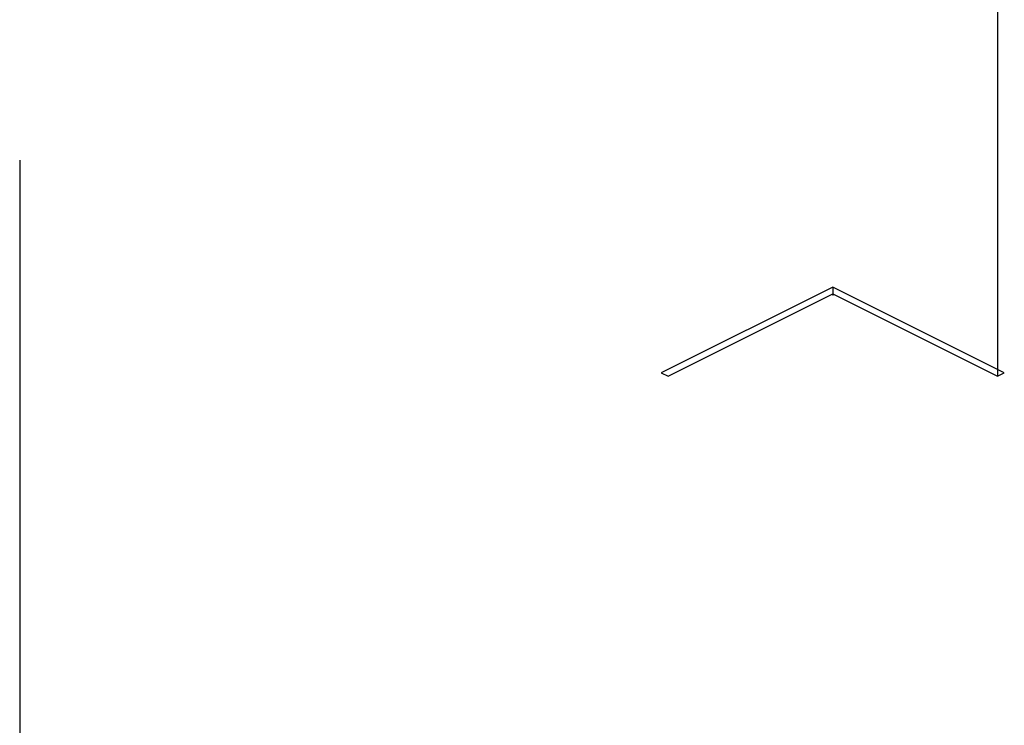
# Paper-space layout '005_EXP_CORICANT_PE_DRAWING_3_1' of a CAD drawing. Header units: millimetres. Extents: x 6 to 413, y 7 to 290.
# Tile 312 of 362: x 212.14 to 215.8, y 245.7 to 248.31. Entities that reach past the tile are written whole.
import ezdxf

# ---------------------------------------------------------------- set-up
doc = ezdxf.new("R2010")
doc.units = ezdxf.units.MM
doc.header["$LTSCALE"] = 23.1
doc.linetypes.add('DASHED', pattern=[0.2, 0.1, -0.1])
doc.layers.get('0').update_dxf_attribs({"linetype": 'CONTINUOUS'})
doc.layers.add('000_OFFSET-LINES', color=7, linetype='CONTINUOUS')
doc.layers.add('COVER_CORIENT_BL79', color=7, linetype='CONTINUOUS')

# ---------------------------------------------------------------- blocks, each defined once
blk = doc.blocks.new('COVER_CORIENT_BL79', base_point=(229.2874, 247.6792))
at = {"layer": 'COVER_CORIENT_BL79', "color": 3, "linetype": 'Continuous'}
for p, q in [((215.1595, 247.3202), (214.5231, 247.002)), ((215.7958, 247.002), (215.1595, 247.3202)), ((214.5485, 246.9893), (215.1595, 247.2948)), ((215.1595, 247.2948), (215.7704, 246.9893)), ((214.5231, 247.002), (214.5485, 246.9893)), ((215.7704, 246.9893), (215.7958, 247.002))]:
    blk.add_line(p, q, dxfattribs=at)
at = {"layer": 'COVER_CORIENT_BL79', "color": 7, "linetype": 'Continuous'}
blk.add_line((215.1595, 247.3202), (215.1595, 247.2891), dxfattribs=at)

psp = doc.layouts.new('005_EXP_CORICANT_PE_DRAWING_3_1')

# ---------------------------------------------------------------- linework, layer by layer
at = {"color": 4, "linetype": 'DASHED'}
psp.add_line((215.7704, 253.285), (215.7704, 246.9893), dxfattribs=at)
at = {"layer": '000_OFFSET-LINES', "color": 4, "linetype": 'DASHED'}
psp.add_line((212.1429, 252.4107), (212.1429, 239.5824), dxfattribs=at)

# ---------------------------------------------------------------- block references
at = {"layer": 'COVER_CORIENT_BL79'}
psp.add_blockref('COVER_CORIENT_BL79', (229.2874, 247.6792), dxfattribs=at)

doc.saveas('drawing.dxf')
